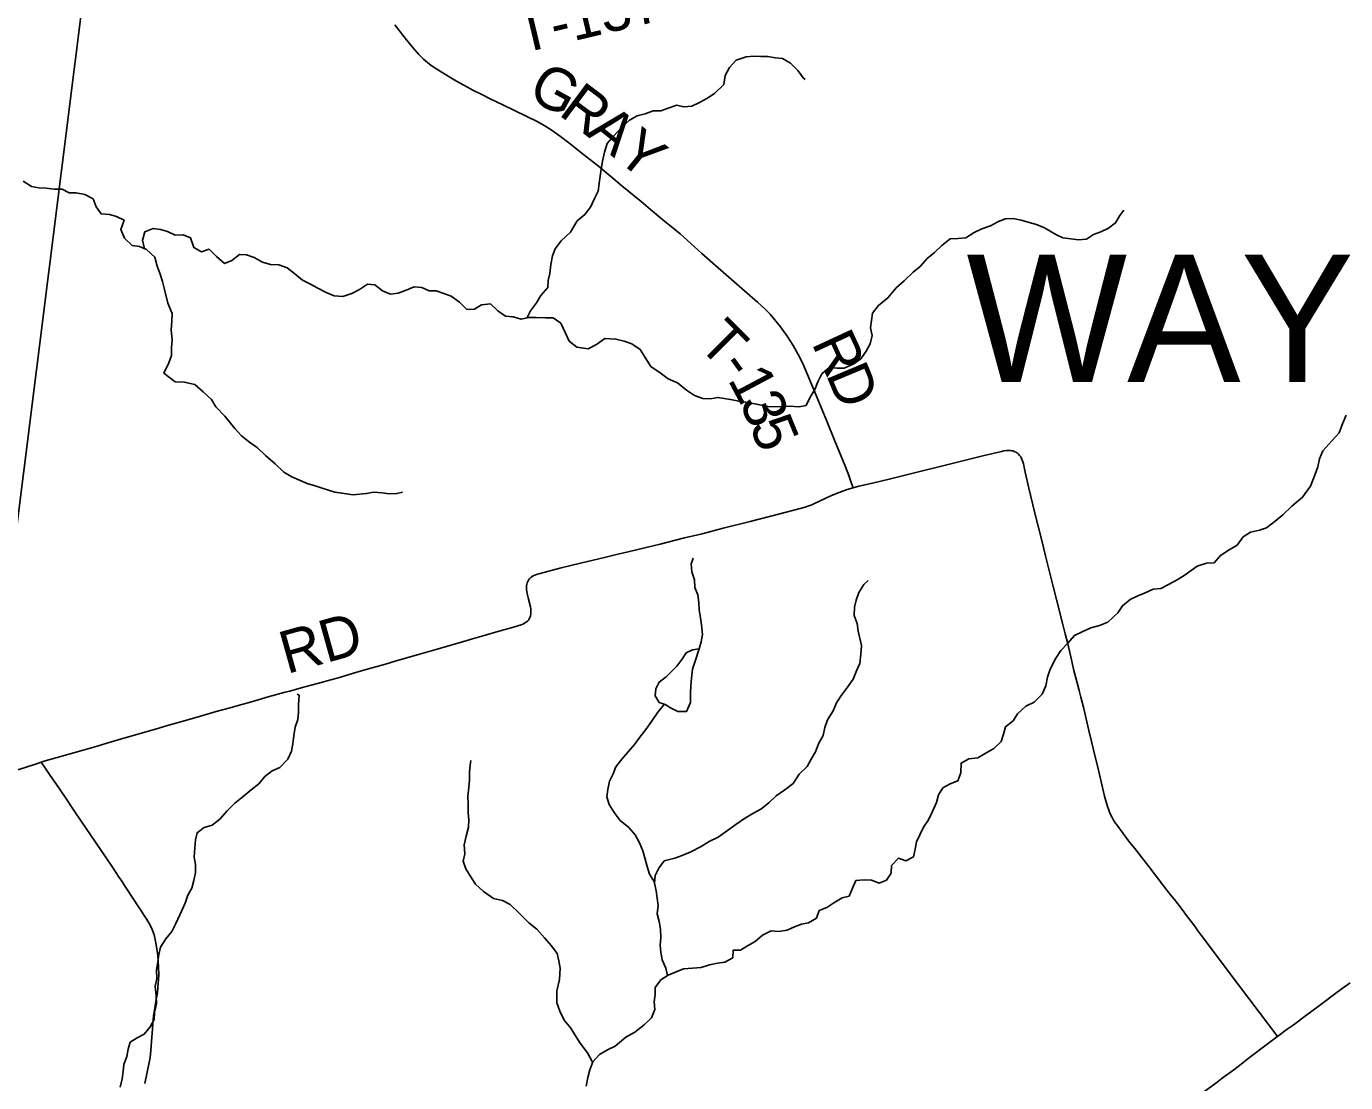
# Model space of a CAD drawing. Extents: x 0 to 1101, y 0 to 440.
# Drawn here: x 845.256 to 847.022, y 372.41 to 373.824 of the extents above; entities that cross this region are included whole.
import ezdxf

# ---------------------------------------------------------------- set-up
doc = ezdxf.new("R2010")
doc.units = 0
for name, color, linetype in [('GM_X_Minor_Lake', 7, 'Continuous'), ('GM_X_Minor_River', 7, 'Continuous'), ('GM_X_State_Route', 7, 'Continuous'), ('GM_X_Township', 7, 'Continuous'), ('GM_X_Township_Road', 7, 'Continuous'), ('GM_X_Township_Road_Text', 7, 'Continuous'), ('GM_X_Township_Text', 7, 'Continuous')]:
    doc.layers.add(name, color=color, linetype=linetype)

msp = doc.modelspace()

# ---------------------------------------------------------------- linework, layer by layer
at = {"layer": 'GM_X_Minor_Lake'}
for points in [[(846.1565, 372.991), (846.1476, 372.9898), (846.1392, 372.9854), (846.1334, 372.9768), (846.1264, 372.9678), (846.1187, 372.9603), (846.1121, 372.9533), (846.1029, 372.9462), (846.0986, 372.9372), (846.0977, 372.9281), (846.1029, 372.919), (846.1108, 372.9162)], [(846.1108, 372.9162), (846.118, 372.912), (846.1278, 372.9069), (846.1396, 372.9072), (846.1447, 372.9192), (846.1449, 372.932), (846.1454, 372.9415), (846.1463, 372.9517), (846.1476, 372.9637), (846.1512, 372.9746), (846.1565, 372.991)]]:
    msp.add_lwpolyline(points, dxfattribs=at)
at = {"layer": 'GM_X_Minor_River'}
for points in [[(845.9255, 373.4338), (845.9304, 373.4434), (845.9385, 373.4543), (845.9443, 373.4641), (845.9539, 373.4747), (845.9544, 373.4842), (845.9563, 373.4936), (845.9576, 373.5054), (845.96, 373.5171), (845.9635, 373.5266), (845.9716, 373.5372), (845.9839, 373.5488), (845.9932, 373.5639), (846.0031, 373.5725), (846.0109, 373.5823), (846.0163, 373.5937), (846.0213, 373.6035), (846.023, 373.6175), (846.0246, 373.6301), (846.027, 373.6437), (846.0298, 373.6558), (846.033, 373.6676), (846.0418, 373.6774), (846.0537, 373.6902), (846.0633, 373.6988), (846.0733, 373.7044), (846.084, 373.707), (846.0947, 373.7111), (846.1053, 373.7113), (846.1149, 373.7147), (846.1263, 373.7187), (846.1358, 373.7164), (846.1465, 373.7174), (846.1568, 373.7222), (846.1668, 373.7275), (846.1771, 373.7342), (846.1894, 373.7466), (846.1911, 373.7584), (846.1969, 373.769), (846.2061, 373.7788), (846.2195, 373.7836), (846.2294, 373.7842), (846.2389, 373.7841), (846.2484, 373.7837), (846.2587, 373.782), (846.2682, 373.7812), (846.2788, 373.775), (846.2886, 373.7654), (846.2957, 373.7555), (846.2984, 373.7532)], [(845.2512, 373.617), (845.2626, 373.6097), (845.2724, 373.6081), (845.282, 373.6076), (845.2926, 373.6064), (845.3033, 373.6063), (845.3127, 373.6012), (845.3223, 373.6012), (845.3337, 373.5991), (845.345, 373.5933), (845.3491, 373.5827), (845.3555, 373.5731), (845.3669, 373.5726), (845.3764, 373.5695), (845.3863, 373.5648), (845.382, 373.5523), (845.3868, 373.5409), (845.3974, 373.5309), (845.4069, 373.5297), (845.4164, 373.5254), (845.4277, 373.5154), (845.4306, 373.5033), (845.4347, 373.4926), (845.438, 373.4827), (845.441, 373.4701), (845.445, 373.4538), (845.4506, 373.4397), (845.4505, 373.4298), (845.4496, 373.418), (845.4506, 373.4043), (845.4498, 373.3945), (845.4497, 373.3835), (845.4462, 373.3736), (845.4396, 373.36), (845.4547, 373.3485), (845.4669, 373.348), (845.4809, 373.3448), (845.4923, 373.3349), (845.5032, 373.3249), (845.5092, 373.315), (845.5213, 373.3023), (845.5348, 373.2859), (845.5435, 373.2763), (845.5545, 373.2678), (845.565, 373.2598), (845.5756, 373.2498), (845.5885, 373.2387), (845.6002, 373.2276), (845.6111, 373.221), (845.6316, 373.2121), (845.6422, 373.2093), (845.6517, 373.2062), (845.6684, 373.2007), (845.6779, 373.1991), (845.6931, 373.1971), (845.7107, 373.1988), (845.7206, 373.2006)], [(846.3884, 373.4405), (846.3965, 373.4507), (846.4091, 373.4608), (846.4203, 373.474), (846.4307, 373.4834), (846.443, 373.495), (846.4525, 373.5029), (846.4618, 373.5134), (846.4714, 373.5217), (846.4814, 373.5311), (846.4925, 373.5397), (846.5032, 373.5404), (846.5134, 373.541), (846.5245, 373.5481), (846.5349, 373.5534), (846.5463, 373.5574), (846.5563, 373.5626), (846.5662, 373.5667), (846.5769, 373.567), (846.5875, 373.565), (846.5985, 373.5615), (846.608, 373.5591), (846.619, 373.5545), (846.6338, 373.5456), (846.6433, 373.5413), (846.6539, 373.5397), (846.6638, 373.5385), (846.6749, 373.5395), (846.6844, 373.5455), (846.6944, 373.5492), (846.7043, 373.554), (846.7139, 373.5611), (846.7197, 373.5709), (846.7251, 373.5781)], [(845.4137, 373.5266), (845.4111, 373.538), (845.4143, 373.5494), (845.4254, 373.5538), (845.4349, 373.5522), (845.4444, 373.5498), (845.4546, 373.5448), (845.4653, 373.5451), (845.4751, 373.5412), (845.4796, 373.5282), (845.4898, 373.5224), (845.5001, 373.5258), (845.5099, 373.5162), (845.5209, 373.507), (845.5308, 373.511), (845.5408, 373.5189), (845.5503, 373.5184), (845.5606, 373.5149), (845.5716, 373.5087), (845.5826, 373.5056), (845.5936, 373.5051), (845.6046, 373.5012), (845.6148, 373.4931), (845.6254, 373.4843), (845.6352, 373.4797), (845.6459, 373.4739), (845.6568, 373.4681), (845.6675, 373.4634), (845.6793, 373.4625), (845.6911, 373.4666), (845.7018, 373.4722), (845.7122, 373.4793), (845.722, 373.4784), (845.7326, 373.47), (845.7432, 373.4657), (845.7535, 373.4671), (845.7642, 373.4712), (845.7746, 373.4757), (845.7852, 373.4748), (845.7947, 373.4701), (845.8042, 373.4701), (845.8145, 373.4665), (845.8243, 373.463), (845.8357, 373.4549), (845.8455, 373.4454), (845.8554, 373.4456), (845.865, 373.4516), (845.8768, 373.4526), (845.8866, 373.4434), (845.8972, 373.4365), (845.9075, 373.4356), (845.9181, 373.4321), (845.928, 373.4343), (845.9383, 373.4346), (845.9505, 373.4341), (845.9607, 373.434), (845.971, 373.4267), (845.9773, 373.4137), (845.9822, 373.403), (845.9924, 373.395), (846.0079, 373.3925), (846.019, 373.3985), (846.0302, 373.4064), (846.045, 373.4055), (846.056, 373.4027), (846.0663, 373.3992), (846.0772, 373.3915), (846.084, 373.3808), (846.0915, 373.369), (846.104, 373.3605), (846.1149, 373.3524), (846.1275, 373.347), (846.1395, 373.337), (846.1501, 373.3301), (846.1611, 373.3262), (846.1718, 373.3257), (846.1813, 373.3275), (846.1984, 373.3247), (846.2095, 373.3223), (846.219, 373.3211), (846.2353, 373.3179), (846.2509, 373.3151), (846.2677, 373.3153), (846.2772, 373.3156), (846.2901, 373.3151), (846.2996, 373.3169), (846.3051, 373.3278), (846.3113, 373.338), (846.3152, 373.3482), (846.3206, 373.3592), (846.3306, 373.3674), (846.3409, 373.3666), (846.3504, 373.3665), (846.3634, 373.3724), (846.373, 373.3792), (846.3799, 373.3894), (846.3853, 373.3992), (846.3881, 373.4105), (846.3859, 373.4208), (846.3871, 373.4303), (846.3884, 373.4405)], [(846.6229, 372.9532), (846.6264, 372.9638), (846.6338, 372.9785), (846.6407, 372.9887), (846.65, 372.9985), (846.6588, 373.0086), (846.6703, 373.0142), (846.681, 373.019), (846.6925, 373.0223), (846.7035, 373.0268), (846.717, 373.0391), (846.7232, 373.0486), (846.7335, 373.0568), (846.7439, 373.062), (846.7534, 373.0661), (846.7641, 373.0709), (846.7744, 373.0716), (846.7847, 373.0772), (846.7966, 373.0831), (846.8073, 373.0902), (846.8234, 373.1015), (846.8356, 373.1055), (846.8459, 373.1062), (846.8544, 373.116), (846.8659, 373.1234), (846.877, 373.1298), (846.8847, 373.1407), (846.8947, 373.147), (846.9065, 373.15), (846.916, 373.1529), (846.9276, 373.1619), (846.9379, 373.1705), (846.9502, 373.1818), (846.9644, 373.1938), (846.9748, 373.2088), (846.9811, 373.2247), (846.985, 373.2345), (846.987, 373.2451), (846.9916, 373.2561), (847.0036, 373.2696), (847.0136, 373.2801), (847.0179, 373.2922), (847.0229, 373.3036)], [(845.7206, 373.2006), (845.732, 373.1997), (845.7415, 373.1985), (845.7518, 373.1988), (845.7591, 373.2006)], [(846.1565, 372.991), (846.1593, 373.0005), (846.1609, 373.0103), (846.1595, 373.0229), (846.1584, 373.0323), (846.1563, 373.043), (846.156, 373.0529), (846.1545, 373.0631), (846.1508, 373.073), (846.1502, 373.0832), (846.1465, 373.0939), (846.1458, 373.1045), (846.1485, 373.1121)], [(846.1142, 372.5536), (846.1117, 372.5634), (846.1069, 372.5744), (846.1051, 372.5847), (846.104, 372.5942), (846.1053, 372.6041), (846.1046, 372.6155), (846.1028, 372.6257), (846.1002, 372.636), (846.1015, 372.6474), (846.1, 372.6572), (846.099, 372.6671), (846.0964, 372.6774), (846.0977, 372.6876), (846.1023, 372.6974), (846.1096, 372.7072), (846.1238, 372.7105), (846.1337, 372.7142), (846.1452, 372.7191), (846.1593, 372.7265), (846.1697, 372.7329), (846.1819, 372.7388), (846.1942, 372.7478), (846.2057, 372.7557), (846.2172, 372.7639), (846.2283, 372.7703), (846.239, 372.7762), (846.2497, 372.7849), (846.2597, 372.7943), (846.2712, 372.8021), (846.2823, 372.8107), (846.2904, 372.8232), (846.3012, 372.8333), (846.3062, 372.8431), (846.3124, 372.8529), (846.3163, 372.8639), (846.3225, 372.8748), (846.3249, 372.8854), (846.3284, 372.896), (846.3358, 372.9077), (846.3405, 372.9187), (846.347, 372.9288), (846.3551, 372.9394), (846.3624, 372.9503), (846.3671, 372.9613), (846.3714, 372.9715), (846.3727, 372.984), (846.3739, 372.9953), (846.3691, 373.0147), (846.3681, 373.025), (846.364, 373.0356), (846.3645, 373.0466), (846.3665, 373.0561), (846.3704, 373.0663), (846.377, 373.0772), (846.3827, 373.0825)], [(846.0052, 372.4053), (846.0072, 372.417), (846.01, 372.4273), (846.0139, 372.4379), (846.0231, 372.4476), (846.0338, 372.454), (846.0441, 372.4592), (846.0583, 372.4709), (846.0702, 372.4776), (846.0828, 372.4874), (846.0928, 372.4971), (846.0971, 372.5081), (846.0961, 372.5184), (846.0973, 372.5282), (846.0974, 372.5377), (846.1051, 372.5479), (846.1147, 372.5539), (846.1258, 372.5583), (846.1353, 372.5624), (846.1475, 372.5635), (846.1589, 372.5645), (846.1704, 372.5678), (846.1811, 372.57), (846.1906, 372.5714), (846.2013, 372.5774), (846.2018, 372.5873), (846.2117, 372.5875), (846.2213, 372.5935), (846.2316, 372.5991), (846.2412, 372.6074), (846.2527, 372.6134), (846.2633, 372.6125), (846.2744, 372.6143), (846.284, 372.6188), (846.2935, 372.6225), (846.303, 372.6243), (846.3134, 372.6303), (846.3173, 372.6405), (846.3272, 372.6446), (846.3368, 372.6509), (846.3479, 372.6576), (846.3574, 372.6598), (846.3617, 372.6704), (846.3664, 372.6806), (846.3774, 372.6817), (846.387, 372.6812), (846.3976, 372.6773), (846.4071, 372.681), (846.4137, 372.6908), (846.4138, 372.7007), (846.4234, 372.7105), (846.4333, 372.7073), (846.4432, 372.7125), (846.4456, 372.7228), (846.4476, 372.7326), (846.4519, 372.7421), (846.4569, 372.7522), (846.4635, 372.7621), (846.4685, 372.7722), (846.4743, 372.7851), (846.4771, 372.7953), (846.4829, 372.8047), (846.4925, 372.8103), (846.5028, 372.8144), (846.5067, 372.825), (846.5072, 372.8379), (846.5175, 372.8435), (846.5294, 372.8449), (846.5393, 372.8509), (846.5508, 372.8576), (846.5608, 372.867), (846.5639, 372.8768), (846.5667, 372.8866), (846.5767, 372.8945), (846.5825, 372.9039), (846.5936, 372.9141), (846.6051, 372.9196), (846.6158, 372.9301), (846.6205, 372.9415), (846.6229, 372.9532)], [(845.3812, 372.404), (845.3836, 372.4154), (845.3852, 372.4249), (845.386, 372.4344), (845.3899, 372.445), (845.3919, 372.4548), (845.3943, 372.4643), (845.4039, 372.4703), (845.4134, 372.4751), (845.4211, 372.4849), (845.4266, 372.4948), (845.427, 372.5042), (845.4298, 372.516), (845.4295, 372.5266), (845.4281, 372.5388), (845.4301, 372.5494), (845.4298, 372.5608), (845.4315, 372.5718), (845.4331, 372.5816), (845.4351, 372.5915), (845.4424, 372.6028), (845.4505, 372.6126), (845.4555, 372.6232), (845.461, 372.6349), (845.468, 372.6504), (845.4719, 372.661), (845.4769, 372.6705), (845.4797, 372.6807), (845.4821, 372.6917), (845.4818, 372.7023), (845.4804, 372.7118), (845.4809, 372.7243), (845.4821, 372.7353), (845.4841, 372.7448), (845.4937, 372.7519), (845.5044, 372.7549), (845.5147, 372.7631), (845.5243, 372.774), (845.5347, 372.7842), (845.5458, 372.7932), (845.5566, 372.8022), (845.5666, 372.8101), (845.575, 372.8202), (845.5846, 372.8274), (845.5949, 372.8322), (845.6057, 372.8431), (845.6107, 372.8537), (845.6124, 372.8639), (845.6136, 372.8749), (845.6156, 372.8859), (845.6188, 372.8965), (845.62, 372.906), (845.6197, 372.9158), (845.621, 372.9287), (845.6183, 372.9303)], [(846.0965, 372.6784), (846.0897, 372.6892), (846.0867, 372.6995), (846.0842, 372.7094), (846.0808, 372.7204), (846.0764, 372.7311), (846.0708, 372.7417), (846.0621, 372.7517), (846.0508, 372.7613), (846.0425, 372.7716), (846.0361, 372.7823), (846.0328, 372.7929), (846.034, 372.8028), (846.0364, 372.8137), (846.0414, 372.8236), (846.045, 372.833), (846.0527, 372.8432), (846.0696, 372.8628), (846.0769, 372.8726), (846.085, 372.8831), (846.0924, 372.8937), (846.1012, 372.9061), (846.1089, 372.9159), (846.1108, 372.9162)], [(846.0137, 372.4375), (846.0071, 372.4501), (845.997, 372.4631), (845.991, 372.4726), (845.9846, 372.4833), (845.9755, 372.494), (845.9699, 372.5058), (845.9659, 372.5169), (845.966, 372.5332), (845.9692, 372.5484), (845.9701, 372.5635), (845.9687, 372.5734), (845.9661, 372.5829), (845.9586, 372.5932), (845.9495, 372.6039), (845.939, 372.6154), (845.9284, 372.6243), (845.9152, 372.6369), (845.9035, 372.6488), (845.8929, 372.6538), (845.8811, 372.6566), (845.8675, 372.6662), (845.8569, 372.6758), (845.8498, 372.6868), (845.8438, 372.6964), (845.8405, 372.7066), (845.8425, 372.7165), (845.8418, 372.7283), (845.8446, 372.74), (845.8477, 372.7521), (845.8482, 372.762), (845.8472, 372.7715), (845.8473, 372.7836), (845.8466, 372.7931), (845.8482, 372.8056), (845.8487, 372.8151), (845.8488, 372.8257), (845.8497, 372.8352), (845.8505, 372.8416)]]:
    msp.add_lwpolyline(points, dxfattribs=at)
at = {"layer": 'GM_X_State_Route'}
msp.add_lwpolyline([(846.8249, 372.3923), (846.8499, 372.4108), (846.8569, 372.416), (846.8723, 372.4275), (846.882, 372.4349), (846.8935, 372.4436), (846.917, 372.4615), (846.9279, 372.4697), (846.931, 372.4721), (846.9437, 372.4816), (846.9516, 372.4873), (846.9701, 372.501), (846.9851, 372.5121), (846.9926, 372.5176), (847.007, 372.5284), (847.0176, 372.5361), (847.0281, 372.5437)], dxfattribs=at)
at = {"layer": 'GM_X_Township'}
for points in [[(843.7743, 376.6401), (844.4941, 376.5699), (845.4182, 376.4736), (845.5612, 376.461), (845.6523, 376.4464), (845.649, 376.3795), (845.6323, 376.2442), (845.56, 375.6723), (845.4198, 374.5609), (845.4081, 374.4677), (845.355, 374.0482), (845.2, 372.8166), (844.9343, 370.7914), (844.8107, 369.7452), (844.7764, 369.459), (844.7671, 369.3901), (844.6729, 368.4734), (843.0244, 368.6428)], [(849.9545, 374.031), (849.8439, 372.9428), (849.801, 372.4523), (849.7903, 372.3822), (849.6279, 370.8315), (849.4693, 369.1354), (849.458, 369.0211), (849.1756, 369.0468), (848.9835, 369.0702), (848.1881, 369.1294), (847.2656, 369.2256), (846.5466, 369.2884), (846.0672, 369.3302), (844.8955, 369.3794), (844.7671, 369.3901), (844.7764, 369.459), (844.8107, 369.7452), (844.9343, 370.7914), (845.2, 372.8166), (845.355, 374.0482)]]:
    msp.add_lwpolyline(points, dxfattribs=at)
at = {"layer": 'GM_X_Township_Road'}
for points in [[(846.3626, 373.2065), (846.36, 373.2138), (846.3568, 373.2229), (846.3522, 373.2346), (846.3376, 373.2702), (846.3273, 373.2955), (846.3092, 373.3398), (846.3011, 373.3593), (846.2951, 373.3729), (846.289, 373.3851), (846.2822, 373.3969), (846.2742, 373.4095), (846.2651, 373.4221), (846.2575, 373.4319), (846.2514, 373.4389), (846.2453, 373.4451), (846.2343, 373.4552), (846.1998, 373.4855), (846.1783, 373.5043), (846.16, 373.5203), (846.1451, 373.5334), (846.1308, 373.5463), (846.1237, 373.5523), (846.1079, 373.5653), (846.0912, 373.5793), (846.0789, 373.5897), (846.053, 373.6109), (846.0381, 373.6232), (846.0214, 373.6371), (846.0015, 373.6529), (845.982, 373.6683), (845.9707, 373.677), (845.9596, 373.6848), (845.9547, 373.688), (845.9496, 373.6911), (845.9458, 373.6934), (845.9404, 373.6963), (845.9091, 373.7115), (845.8935, 373.7191), (845.8767, 373.7272), (845.8645, 373.7333), (845.8535, 373.739), (845.8285, 373.7528), (845.8109, 373.7632), (845.8015, 373.7692), (845.7973, 373.7721), (845.793, 373.7754), (845.7899, 373.7782), (845.7874, 373.7803), (845.7841, 373.7835), (845.7812, 373.7864), (845.7726, 373.7962), (845.7628, 373.8083), (845.7488, 373.8265)], [(846.3626, 373.2065), (846.3703, 373.2087), (846.3885, 373.2127), (846.4127, 373.2185), (846.4447, 373.2265), (846.4863, 373.2366), (846.5364, 373.2491), (846.5611, 373.2551), (846.5644, 373.2559), (846.5679, 373.2564), (846.5709, 373.2566), (846.5732, 373.2565), (846.5752, 373.2562), (846.5767, 373.2559), (846.5783, 373.2553), (846.5793, 373.2548), (846.5807, 373.254), (846.5819, 373.2532), (846.5831, 373.2523), (846.5843, 373.2512), (846.5854, 373.2498), (846.587, 373.2478), (846.588, 373.2458), (846.5891, 373.2433), (846.5898, 373.2411), (846.5905, 373.2385), (846.593, 373.2276), (846.598, 373.2058), (846.606, 373.1725), (846.6147, 373.1376), (846.6203, 373.1153), (846.6301, 373.0761), (846.6349, 373.0568), (846.6433, 373.0233), (846.6465, 373.0108), (846.6495, 372.9993), (846.654, 372.9801), (846.6583, 372.9617), (846.6624, 372.9453), (846.6652, 372.9353), (846.6674, 372.9263), (846.6713, 372.9112), (846.6742, 372.8991), (846.6782, 372.8817), (846.6822, 372.8651), (846.6844, 372.8555), (846.6909, 372.8284), (846.6936, 372.817), (846.6993, 372.7936), (846.7032, 372.7799), (846.7044, 372.7763), (846.7059, 372.7723), (846.7073, 372.769), (846.7093, 372.7651), (846.7113, 372.7616), (846.7136, 372.7581), (846.7156, 372.7551), (846.7327, 372.7322), (846.7396, 372.7234), (846.7583, 372.6993), (846.7781, 372.6738), (846.7857, 372.664), (846.7943, 372.6534), (846.8018, 372.6436), (846.8104, 372.6322), (846.8152, 372.6257), (846.8208, 372.6183), (846.8233, 372.6148), (846.8285, 372.6078), (846.8396, 372.5929), (846.8526, 372.5756), (846.8788, 372.541), (846.9064, 372.5044), (846.9188, 372.4881), (846.9259, 372.4787), (846.931, 372.4721)], [(845.2755, 372.839), (845.2808, 372.8408), (845.2969, 372.8454), (845.3314, 372.8551), (845.3505, 372.8606), (845.3618, 372.864), (845.3784, 372.8689), (845.4112, 372.8785), (845.4285, 372.8834), (845.4446, 372.8881), (845.4655, 372.8939), (845.4888, 372.9008), (845.5097, 372.9069), (845.5265, 372.9115), (845.5441, 372.9164), (845.5568, 372.9199), (845.5794, 372.9266), (845.6022, 372.9327), (845.6082, 372.9343), (845.6237, 372.9387), (845.6369, 372.9423), (845.6453, 372.9445), (845.6632, 372.9494), (845.6746, 372.9526), (845.6936, 372.9582), (845.7055, 372.9617), (845.7365, 372.9706), (845.7508, 372.9747), (845.7806, 372.9835), (845.8057, 372.9906), (845.8397, 373.0005), (845.8528, 373.0045), (845.8683, 373.0089), (845.8866, 373.0141), (845.9078, 373.0201), (845.9179, 373.0232), (845.9201, 373.0241), (845.9225, 373.0251), (845.9248, 373.0266), (845.9265, 373.0279), (845.9282, 373.0299), (845.9294, 373.0319), (845.9302, 373.0338), (845.9306, 373.0353), (845.9311, 373.0377), (845.9312, 373.0396), (845.9312, 373.0421), (845.9309, 373.0445), (845.9305, 373.047), (845.9279, 373.0573), (845.926, 373.0652), (845.9255, 373.0676), (845.9252, 373.0704), (845.9252, 373.0726), (845.9253, 373.0751), (845.9256, 373.0774), (845.9261, 373.0794), (845.9268, 373.081), (845.9279, 373.083), (845.9291, 373.0846), (845.9309, 373.0864), (845.9324, 373.0875), (845.9342, 373.0886), (845.9362, 373.0896), (845.9387, 373.0906), (845.9415, 373.0915), (845.9715, 373.0992), (845.9975, 373.1055), (846.0295, 373.1132), (846.0476, 373.1176), (846.0615, 373.121), (846.0856, 373.1267), (846.1043, 373.1312), (846.1369, 373.1393), (846.1586, 373.1446), (846.1887, 373.1523), (846.2247, 373.1616), (846.2506, 373.1683), (846.2934, 373.1792), (846.2985, 373.1807), (846.3034, 373.1823), (846.3071, 373.1837), (846.311, 373.1853), (846.3328, 373.1957), (846.3381, 373.1981), (846.3437, 373.2003), (846.3548, 373.2042), (846.3626, 373.2065)], [(845.2002, 372.8161), (845.2244, 372.8234), (845.2453, 372.8295), (845.2666, 372.8361), (845.2755, 372.839)], [(845.4143, 372.4089), (845.42, 372.4373), (845.4211, 372.4436), (845.4222, 372.4534), (845.4231, 372.4654), (845.4244, 372.4824), (845.4249, 372.489), (845.4257, 372.4995), (845.4279, 372.513), (845.4294, 372.5215), (845.4309, 372.5302), (845.4317, 372.5377), (845.4325, 372.5484), (845.4327, 372.5547), (845.4325, 372.5641), (845.432, 372.5732), (845.4314, 372.5799), (845.4304, 372.5892), (845.4286, 372.5996), (845.4266, 372.608), (845.4241, 372.615), (845.421, 372.6218), (845.4169, 372.6287), (845.388, 372.6729), (845.3825, 372.6811), (845.3791, 372.6863), (845.3767, 372.6899), (845.3708, 372.6986), (845.3624, 372.7109), (845.348, 372.7319), (845.3287, 372.7601), (845.3195, 372.7741), (845.3074, 372.7922), (845.2948, 372.8107), (845.2875, 372.8215), (845.2812, 372.8307), (845.2755, 372.839)]]:
    msp.add_lwpolyline(points, dxfattribs=at)

# ---------------------------------------------------------------- texts
at = {"layer": 'GM_X_Township_Road_Text'}
for s, height, rotation, p in [('T-137', 0.05682, 13.367, (845.9183, 373.7878)), ('G', 0.0568, 331.2727, (845.9246, 373.7296)), ('R', 0.0568, 323.2308, (845.9667, 373.7067)), ('A', 0.0568, 321.3442, (846.0036, 373.6791)), ('Y', 0.0568, 321.2924, (846.0427, 373.6479)), ('T', 0.0568, 315.0879, (846.1529, 373.397)), ('R', 0.0568, 294.8403, (846.3064, 373.4004)), ('-', 0.0568, 305.9315, (846.1815, 373.3688)), ('1', 0.0568, 297.9709, (846.194, 373.3517)), ('D', 0.0568, 292.7566, (846.3257, 373.3586)), ('3', 0.0568, 292.7011, (846.2099, 373.322)), ('5', 0.0568, 292.2836, (846.2233, 373.2898)), ('RD', 0.05682, 15.6782, (845.6042, 372.957))]:
    msp.add_text(s, height=height, rotation=rotation, dxfattribs=at).set_placement(p)
at = {"layer": 'GM_X_Township_Text'}
msp.add_text('WAYNE', height=0.17045, rotation=0, dxfattribs=at).set_placement((846.5143, 373.3483))

doc.saveas('drawing.dxf')
